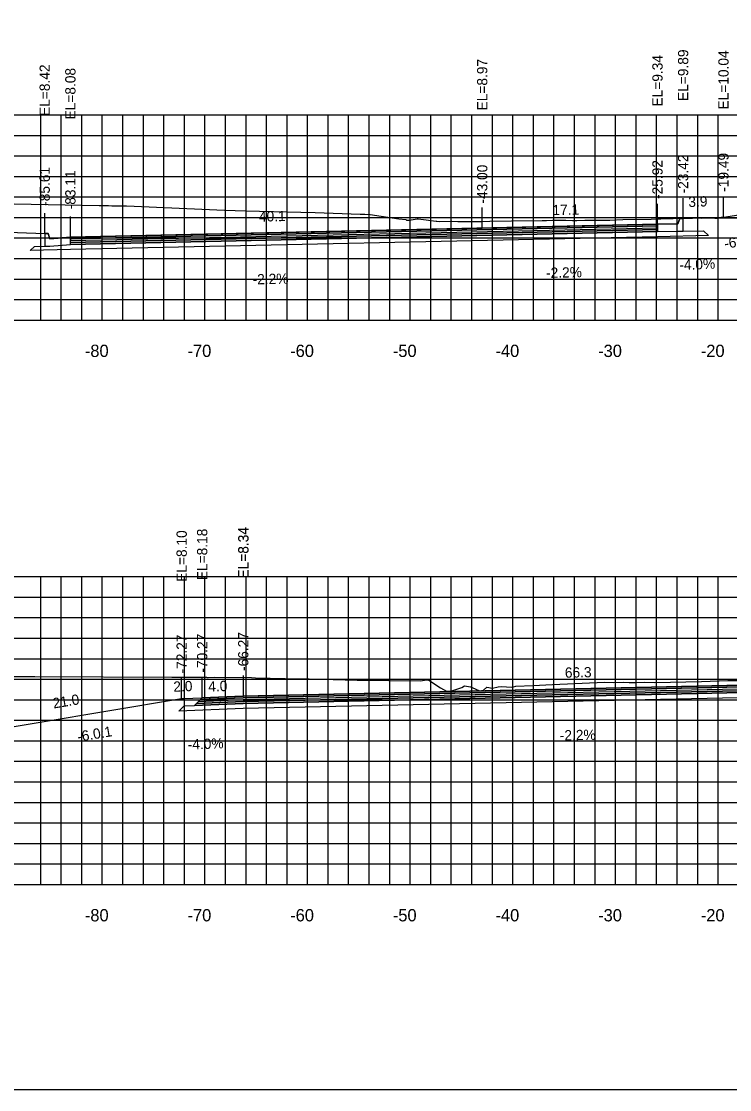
# Model space of a CAD drawing. Extents: x 1797419 to 1809236, y 248759 to 251512.
# Drawn here: x 1803903.1 to 1803972.1, y 250079.4 to 250183.5 of the extents above; entities that cross this region are included whole.
import ezdxf

# ---------------------------------------------------------------- set-up
doc = ezdxf.new("R2010")
doc.units = 0
for name, color, linetype in [('10', 7, 'Continuous'), ('3', 7, 'Continuous'), ('4', 7, 'Continuous'), ('60', 7, 'Continuous'), ('BASE', 7, 'Continuous'), ('CL-CNST', 7, 'Continuous'), ('Level 62', 7, 'Continuous'), ('LOWER BINDER', 7, 'Continuous'), ('M-ROADS', 7, 'Continuous'), ('UPPER BINDER', 7, 'Continuous'), ('WEARING', 7, 'Continuous')]:
    doc.layers.add(name, color=color, linetype=linetype)

msp = doc.modelspace()

# ---------------------------------------------------------------- linework, layer by layer
for p, q in [((1803965.08, 250163.77), (1803965.08, 250165.77)), ((1803967.58, 250164.32), (1803967.58, 250166.32)), ((1803971.51, 250164.47), (1803971.51, 250166.47)), ((1803905.39, 250162.85), (1803905.39, 250164.85)), ((1803907.89, 250162.51), (1803907.89, 250164.51)), ((1803948.01, 250163.4), (1803948.01, 250165.4)), ((1803924.75, 250117.78), (1803924.75, 250119.78)), ((1803918.73, 250117.54), (1803918.73, 250119.54)), ((1803920.73, 250117.62), (1803920.73, 250119.62))]:
    msp.add_line(p, q)
for points in [[(1803841, 250079.43), (1804141, 250079.43), (1804141, 250269.43), (1803841, 250269.43)], [(1803967.58, 250164.32), (1803967.25, 250164.32), (1803967.08, 250163.82), (1803965.08, 250163.77), (1803965.08, 250163.05), (1803967.08, 250163.1), (1803967.58, 250163.1)], [(1803907.89, 250162.51), (1803905.89, 250162.35), (1803905.72, 250162.85), (1803905.39, 250162.85), (1803905.39, 250161.63), (1803905.89, 250161.63), (1803907.89, 250161.79)]]:
    msp.add_lwpolyline(points, close=True)
at = {"layer": '60'}
for p, q in [((1803841, 250154.43), (1804141, 250154.43)), ((1803911, 250154.37), (1803911, 250154.43)), ((1803921, 250154.37), (1803921, 250154.43)), ((1803931, 250154.37), (1803931, 250154.43)), ((1803941, 250154.37), (1803941, 250154.43)), ((1803951, 250154.37), (1803951, 250154.43)), ((1803961, 250154.37), (1803961, 250154.43)), ((1803971, 250154.37), (1803971, 250154.43)), ((1803841, 250099.43), (1804141, 250099.43)), ((1803911, 250099.37), (1803911, 250099.43)), ((1803921, 250099.37), (1803921, 250099.43)), ((1803931, 250099.37), (1803931, 250099.43)), ((1803941, 250099.37), (1803941, 250099.43)), ((1803951, 250099.37), (1803951, 250099.43)), ((1803961, 250099.37), (1803961, 250099.43)), ((1803971, 250099.37), (1803971, 250099.43))]:
    msp.add_line(p, q, dxfattribs=at)
at = {"layer": 'BASE'}
for points in [[(1803903.99, 250161.21), (1803904.39, 250161.61), (1803905.39, 250161.63), (1803905.89, 250161.63), (1803907.89, 250161.79), (1803965.08, 250163.05), (1803967.08, 250163.1), (1803967.58, 250163.1), (1803969.58, 250163.14), (1803970.06, 250162.66), (1803965.08, 250162.55), (1803907.89, 250161.29)], [(1803918.98, 250116.83), (1803919.98, 250116.87), (1803924.73, 250117.06), (1803991, 250118.51), (1804024.98, 250119.26), (1804029.73, 250119.07), (1804030.73, 250119.03), (1804031.25, 250118.51), (1804024.98, 250118.76), (1803991, 250118.01), (1803924.73, 250116.56), (1803918.46, 250116.3)]]:
    msp.add_lwpolyline(points, close=True, dxfattribs=at)
at = {"layer": 'CL-CNST'}
for points in [[(1803897.39, 250163.17), (1803905.39, 250162.85), (1803905.53, 250162.85), (1803905.72, 250162.85), (1803905.79, 250162.64), (1803905.89, 250162.35), (1803907.89, 250162.51), (1803948.01, 250163.4), (1803965.08, 250163.77), (1803967.08, 250163.82), (1803967.25, 250164.32), (1803967.4, 250164.32), (1803967.58, 250164.32), (1803971.29, 250164.47), (1803971.51, 250164.47), (1803975.77, 250165.1)], [(1803872.85, 250119.26), (1803893.73, 250114.04), (1803897.7, 250114.04), (1803897.73, 250114.04), (1803918.73, 250117.54), (1803918.9, 250117.54), (1803920.73, 250117.62), (1803922.36, 250117.68), (1803924.73, 250117.78), (1803924.75, 250117.78), (1803991, 250119.23), (1803991.01, 250119.23), (1804001.71, 250119.47), (1804024.98, 250119.98), (1804028.16, 250119.85), (1804028.98, 250119.82), (1804029.27, 250119.81), (1804030.98, 250119.74), (1804030.99, 250119.74), (1804051.98, 250116.24), (1804051.98, 250116.24), (1804055.98, 250116.24), (1804065.05, 250118.51), (1804065.06, 250118.51)]]:
    msp.add_lwpolyline(points, dxfattribs=at)
at = {"layer": 'Level 62'}
for p, q in [((1803841, 250174.43), (1804141, 250174.43)), ((1803905, 250154.43), (1803905, 250174.43)), ((1803907, 250154.43), (1803907, 250174.43)), ((1803909, 250154.43), (1803909, 250174.43)), ((1803911, 250154.43), (1803911, 250174.43)), ((1803913, 250154.43), (1803913, 250174.43)), ((1803915, 250154.43), (1803915, 250174.43)), ((1803917, 250154.43), (1803917, 250174.43)), ((1803919, 250154.43), (1803919, 250174.43)), ((1803921, 250154.43), (1803921, 250174.43)), ((1803923, 250154.43), (1803923, 250174.43)), ((1803925, 250154.43), (1803925, 250174.43)), ((1803927, 250154.43), (1803927, 250174.43)), ((1803929, 250154.43), (1803929, 250174.43)), ((1803931, 250154.43), (1803931, 250174.43)), ((1803933, 250154.43), (1803933, 250174.43)), ((1803935, 250154.43), (1803935, 250174.43)), ((1803937, 250154.43), (1803937, 250174.43)), ((1803939, 250154.43), (1803939, 250174.43)), ((1803941, 250154.43), (1803941, 250174.43)), ((1803943, 250154.43), (1803943, 250174.43)), ((1803945, 250154.43), (1803945, 250174.43)), ((1803947, 250154.43), (1803947, 250174.43)), ((1803949, 250154.43), (1803949, 250174.43)), ((1803951, 250154.43), (1803951, 250174.43)), ((1803953, 250154.43), (1803953, 250174.43)), ((1803955, 250154.43), (1803955, 250174.43)), ((1803957, 250154.43), (1803957, 250174.43)), ((1803959, 250154.43), (1803959, 250174.43)), ((1803961, 250154.43), (1803961, 250174.43)), ((1803963, 250154.43), (1803963, 250174.43)), ((1803965, 250154.43), (1803965, 250174.43)), ((1803967, 250154.43), (1803967, 250174.43)), ((1803969, 250154.43), (1803969, 250174.43)), ((1803971, 250154.43), (1803971, 250174.43)), ((1803841, 250172.43), (1804141, 250172.43)), ((1803841, 250170.43), (1804141, 250170.43)), ((1803841, 250168.43), (1804141, 250168.43)), ((1803841, 250166.43), (1804141, 250166.43)), ((1803841, 250164.43), (1804141, 250164.43)), ((1803841, 250162.43), (1804141, 250162.43)), ((1803841, 250160.43), (1804141, 250160.43)), ((1803841, 250158.43), (1804141, 250158.43)), ((1803841, 250156.43), (1804141, 250156.43)), ((1803841, 250154.43), (1804141, 250154.43)), ((1803841, 250129.43), (1804141, 250129.43)), ((1803905, 250099.43), (1803905, 250129.43)), ((1803907, 250099.43), (1803907, 250129.43)), ((1803909, 250099.43), (1803909, 250129.43)), ((1803911, 250099.43), (1803911, 250129.43)), ((1803913, 250099.43), (1803913, 250129.43)), ((1803915, 250099.43), (1803915, 250129.43)), ((1803917, 250099.43), (1803917, 250129.43)), ((1803919, 250099.43), (1803919, 250129.43)), ((1803921, 250099.43), (1803921, 250129.43)), ((1803923, 250099.43), (1803923, 250129.43)), ((1803925, 250099.43), (1803925, 250129.43)), ((1803927, 250099.43), (1803927, 250129.43)), ((1803929, 250099.43), (1803929, 250129.43)), ((1803931, 250099.43), (1803931, 250129.43)), ((1803933, 250099.43), (1803933, 250129.43)), ((1803935, 250099.43), (1803935, 250129.43)), ((1803937, 250099.43), (1803937, 250129.43)), ((1803939, 250099.43), (1803939, 250129.43)), ((1803941, 250099.43), (1803941, 250129.43)), ((1803943, 250099.43), (1803943, 250129.43)), ((1803945, 250099.43), (1803945, 250129.43)), ((1803947, 250099.43), (1803947, 250129.43)), ((1803949, 250099.43), (1803949, 250129.43)), ((1803951, 250099.43), (1803951, 250129.43)), ((1803953, 250099.43), (1803953, 250129.43)), ((1803955, 250099.43), (1803955, 250129.43)), ((1803957, 250099.43), (1803957, 250129.43)), ((1803959, 250099.43), (1803959, 250129.43)), ((1803961, 250099.43), (1803961, 250129.43)), ((1803963, 250099.43), (1803963, 250129.43)), ((1803965, 250099.43), (1803965, 250129.43)), ((1803967, 250099.43), (1803967, 250129.43)), ((1803969, 250099.43), (1803969, 250129.43)), ((1803971, 250099.43), (1803971, 250129.43)), ((1803841, 250127.43), (1804141, 250127.43)), ((1803841, 250125.43), (1804141, 250125.43)), ((1803841, 250123.43), (1804141, 250123.43)), ((1803841, 250121.43), (1804141, 250121.43)), ((1803841, 250119.43), (1804141, 250119.43)), ((1803841, 250117.43), (1804141, 250117.43)), ((1803841, 250115.43), (1804141, 250115.43)), ((1803841, 250113.43), (1804141, 250113.43)), ((1803841, 250111.43), (1804141, 250111.43)), ((1803841, 250109.43), (1804141, 250109.43)), ((1803841, 250107.43), (1804141, 250107.43)), ((1803841, 250105.43), (1804141, 250105.43)), ((1803841, 250103.43), (1804141, 250103.43)), ((1803841, 250101.43), (1804141, 250101.43)), ((1803841, 250099.43), (1804141, 250099.43))]:
    msp.add_line(p, q, dxfattribs=at)
at = {"layer": 'LOWER BINDER'}
for points in [[(1803907.89, 250161.98), (1803907.89, 250162.17), (1803965.08, 250163.43), (1803965.08, 250163.24)], [(1803907.89, 250161.79), (1803907.89, 250161.98), (1803965.08, 250163.24), (1803965.08, 250163.05)], [(1803924.73, 250117.25), (1803991, 250118.7), (1804024.98, 250119.45), (1804029.53, 250119.27), (1804029.73, 250119.07), (1804024.98, 250119.26), (1803991, 250118.51), (1803924.73, 250117.06), (1803919.98, 250116.87), (1803920.18, 250117.06)], [(1803924.73, 250117.44), (1803991, 250118.89), (1804024.98, 250119.64), (1804029.33, 250119.47), (1804029.53, 250119.27), (1804024.98, 250119.45), (1803991, 250118.7), (1803924.73, 250117.25), (1803920.18, 250117.06), (1803920.38, 250117.26)]]:
    msp.add_lwpolyline(points, close=True, dxfattribs=at)
at = {"layer": 'M-ROADS'}
for points in [[(1803897.42, 250165.86), (1803910.68, 250165.61), (1803911.56, 250165.58), (1803911.6, 250165.58), (1803911.94, 250165.57), (1803911.95, 250165.57), (1803912.53, 250165.56), (1803913.35, 250165.55), (1803922.89, 250165.13), (1803924.97, 250165.06), (1803929, 250164.99), (1803930.35, 250164.96), (1803931.75, 250164.92), (1803936.11, 250164.76), (1803936.56, 250164.74), (1803937.08, 250164.72), (1803939.88, 250164.3), (1803940.57, 250164.24), (1803940.63, 250164.15), (1803940.91, 250164.16), (1803941.68, 250164.28), (1803941.71, 250164.29), (1803941.72, 250164.29), (1803941.76, 250164.28), (1803942.3, 250164.22), (1803943.54, 250164.07), (1803943.6, 250164.07), (1803943.86, 250164.05), (1803945.05, 250164.07), (1803945.62, 250164.05), (1803946.8, 250164.05), (1803947.96, 250164.05), (1803948.75, 250164.07), (1803950.86, 250164.09), (1803953.85, 250164.13), (1803954.01, 250164.13), (1803954.26, 250164.13), (1803954.85, 250164.15), (1803956.14, 250164.15), (1803956.8, 250164.14), (1803956.87, 250164.14), (1803957.23, 250164.14), (1803957.23, 250164.14), (1803958.01, 250164.15), (1803958.18, 250164.15), (1803958.19, 250164.15), (1803958.2, 250164.15), (1803958.39, 250164.15), (1803960.14, 250164.15), (1803960.45, 250164.17), (1803961.72, 250164.24), (1803964.48, 250164.27), (1803965.13, 250164.29), (1803965.4, 250164.3), (1803966.2, 250164.32), (1803966.61, 250164.33), (1803968.46, 250164.38), (1803969.38, 250164.37), (1803969.65, 250164.38), (1803970.67, 250164.37), (1803970.73, 250164.37), (1803971, 250164.37), (1803971.81, 250164.38), (1803971.98, 250164.38), (1803973.01, 250164.37)], [(1803901.74, 250119.69), (1803904.43, 250119.68), (1803917.79, 250119.63), (1803921.14, 250119.62), (1803921.25, 250119.61), (1803921.32, 250119.61), (1803921.97, 250119.62), (1803925.54, 250119.58), (1803925.93, 250119.57), (1803928.8, 250119.51), (1803929.79, 250119.48), (1803930.18, 250119.48), (1803930.31, 250119.48), (1803931.14, 250119.48), (1803935.83, 250119.33), (1803942.01, 250119.26), (1803942.59, 250119.36), (1803942.81, 250119.34), (1803943.96, 250118.6), (1803944.54, 250118.28), (1803944.79, 250118.27), (1803945.16, 250118.32), (1803946.04, 250118.61), (1803946.28, 250118.77), (1803946.88, 250118.68), (1803947.32, 250118.5), (1803947.75, 250118.29), (1803948.15, 250118.36), (1803948.46, 250118.64), (1803949, 250118.55), (1803949, 250118.55), (1803949, 250118.55), (1803949.57, 250118.68), (1803949.91, 250118.73), (1803950.82, 250118.65), (1803951.07, 250118.7), (1803951.28, 250118.74), (1803952.93, 250118.81), (1803954.85, 250118.9), (1803959.92, 250119.13), (1803960.75, 250119.12), (1803961.78, 250119.13), (1803962.31, 250119.12), (1803962.42, 250119.12), (1803962.93, 250119.12), (1803963.83, 250119.13), (1803964.81, 250119.12), (1803969.37, 250119.22), (1803971.94, 250119.29), (1803973.32, 250119.29)]]:
    msp.add_lwpolyline(points, dxfattribs=at)
at = {"layer": 'UPPER BINDER'}
for points in [[(1803965.08, 250163.62), (1803907.89, 250162.36), (1803907.89, 250162.17), (1803965.08, 250163.43)], [(1804024.98, 250119.64), (1804029.33, 250119.47), (1804029.14, 250119.66), (1804024.98, 250119.83), (1803991, 250119.08), (1803924.73, 250117.63), (1803920.57, 250117.46), (1803920.38, 250117.26), (1803924.73, 250117.44), (1803991, 250118.89)]]:
    msp.add_lwpolyline(points, close=True, dxfattribs=at)
at = {"layer": 'WEARING'}
for points in [[(1803965.08, 250163.77), (1803907.89, 250162.51), (1803907.89, 250162.36), (1803965.08, 250163.62)], [(1804024.98, 250119.83), (1804029.14, 250119.66), (1804028.98, 250119.82), (1804024.98, 250119.98), (1803991, 250119.23), (1803924.73, 250117.78), (1803920.73, 250117.62), (1803920.57, 250117.46), (1803924.73, 250117.63), (1803991, 250119.08)]]:
    msp.add_lwpolyline(points, close=True, dxfattribs=at)

# ---------------------------------------------------------------- texts
for s, rotation, p in [('-6.8:1', 8.3971, (1803971.65, 250161.38)), ('-6.0:1', 9.4623, (1803908.64, 250113.32))]:
    msp.add_text(s, height=1, rotation=rotation).set_placement(p)
at = {"layer": '10'}
for s, p in [('-80', (1803909.3, 250150.83)), ('-70', (1803919.3, 250150.83)), ('-60', (1803929.3, 250150.83)), ('-50', (1803939.3, 250150.83)), ('-40', (1803949.3, 250150.83)), ('-30', (1803959.3, 250150.83)), ('-20', (1803969.3, 250150.83)), ('-80', (1803909.3, 250095.83)), ('-70', (1803919.3, 250095.83)), ('-60', (1803929.3, 250095.83)), ('-50', (1803939.3, 250095.83)), ('-40', (1803949.3, 250095.83)), ('-30', (1803959.3, 250095.83)), ('-20', (1803969.3, 250095.83))]:
    msp.add_text(s, height=1.2, dxfattribs=at).set_placement(p)
at = {"layer": '3'}
for s, p in [('EL=9.34', (1803965.58, 250175.24)), ('EL=9.89', (1803968.08, 250175.78)), ('EL=10.04', (1803972.01, 250174.95)), ('EL=8.42', (1803905.89, 250174.32)), ('EL=8.97', (1803948.51, 250174.86)), ('EL=8.08', (1803908.39, 250173.98)), ('-25.92', (1803965.58, 250166.23)), ('-23.42', (1803968.08, 250166.77)), ('-19.49', (1803972.01, 250166.93)), ('-85.61', (1803905.89, 250165.56)), ('-83.11', (1803908.39, 250165.22)), ('-43.00', (1803948.51, 250165.78)), ('EL=8.10', (1803919.23, 250128.92)), ('EL=8.18', (1803921.23, 250129.08)), ('EL=8.34', (1803925.23, 250129.24)), ('EL=8.34', (1803925.25, 250129.24)), ('-66.27', (1803925.23, 250120.23)), ('-72.27', (1803919.23, 250119.99)), ('-70.27', (1803921.23, 250120.07))]:
    msp.add_text(s, height=1, rotation=90, dxfattribs=at).set_placement(p)
at = {"layer": '4'}
for s, rotation, p in [('17.1', 1.2611, (1803954.86, 250164.65)), ('3.9', 2.2839, (1803968.11, 250165.44)), ('40.1', 1.2611, (1803926.27, 250164.02)), ('-4.0%', 2.2839, (1803967.23, 250159.3)), ('-2.2%', 1.2611, (1803954.24, 250158.53)), ('-2.2%', 1.2611, (1803925.65, 250157.9)), ('66.3', 1.2603, (1803956.07, 250119.57)), ('2.0', 2.2902, (1803917.94, 250118.2)), ('4.0', 2.2908, (1803921.34, 250118.21)), ('21.0', 9.4623, (1803906.26, 250116.57)), ('-2.2%', 1.2603, (1803955.58, 250113.45)), ('-4.0%', 2.2902, (1803919.34, 250112.56))]:
    msp.add_text(s, height=1, rotation=rotation, dxfattribs=at).set_placement(p)

doc.saveas('drawing.dxf')
